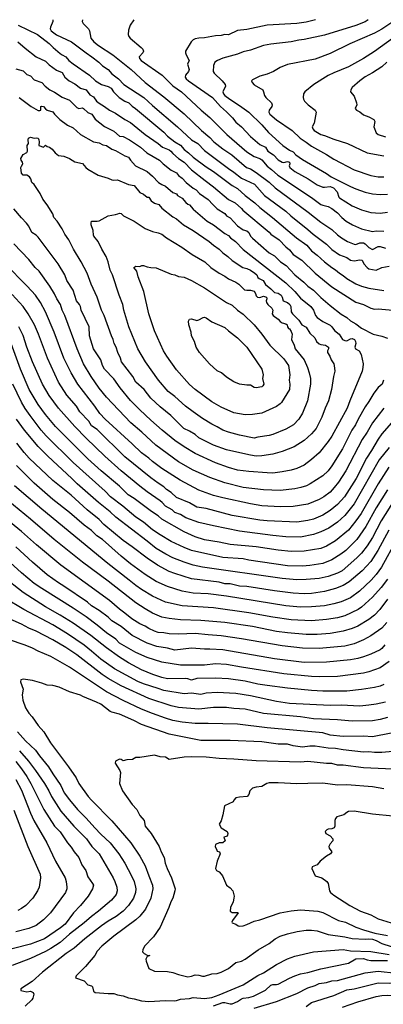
# Model space of a CAD drawing. Header units: metres. Extents: x -46681 to -43747, y -240911 to -237677.
# Tile 790 of 1056: x -45587 to -45488, y -237943 to -237677. Entities that reach past the tile are written whole.
import ezdxf

# ---------------------------------------------------------------- set-up
doc = ezdxf.new("R2010")
doc.units = ezdxf.units.M
doc.layers.add('CONTOUR_INDEX', color=1, linetype='Continuous')
doc.layers.add('CONTOUR_INTER', color=3, linetype='Continuous')

msp = doc.modelspace()

# ---------------------------------------------------------------- linework, layer by layer
at = {"layer": 'CONTOUR_INDEX'}
for points, elevation in [([(-45569.6, -237676.52), (-45569.62, -237677.02), (-45569.42, -237677.52), (-45567.96, -237679.02), (-45567.68, -237679.52), (-45567.29, -237681.52), (-45566.47, -237682.52), (-45565.2, -237683.52), (-45561.35, -237686.02), (-45556.42, -237690.02), (-45552.6, -237693.48), (-45547.6, -237697.38), (-45542.1, -237701.95), (-45537.34, -237706.52), (-45535.1, -237708.36), (-45534.01, -237709.52), (-45531.6, -237711.47), (-45529.21, -237713.02), (-45525.2, -237716.52), (-45524.1, -237716.86), (-45522.6, -237717.8), (-45519.1, -237720.47), (-45517.47, -237722.02), (-45508.57, -237728.52), (-45505.1, -237731.28), (-45502.1, -237733.22), (-45500.6, -237734.71), (-45499.53, -237735.52), (-45497.86, -237736.52), (-45496.1, -237737.25), (-45495.6, -237737.31), (-45494.6, -237736.89), (-45493.6, -237736.84), (-45493.1, -237737.12), (-45492.1, -237738.13), (-45491.1, -237738.66), (-45489.6, -237737.86), (-45489.1, -237737.83), (-45487.6, -237738.26)], 85), ([(-45484.1, -237680.42), (-45490.6, -237685.09), (-45493.6, -237687.02), (-45497.6, -237689.27), (-45501.6, -237690.85), (-45503.1, -237691.59), (-45507.03, -237694.02), (-45509.47, -237696.02), (-45509.77, -237696.52), (-45509.84, -237697.52), (-45509.81, -237698.02), (-45509.53, -237698.52), (-45508.55, -237699.52), (-45506.63, -237701.02), (-45506.33, -237701.52), (-45506.9, -237704.52), (-45507.41, -237705.52), (-45507.31, -237706.02), (-45506.9, -237706.52), (-45505.06, -237707.52), (-45504.1, -237707.79), (-45501.6, -237708.81), (-45497.87, -237710.02), (-45492.6, -237712.54), (-45488.1, -237713.31)], 80), ([(-45586.74, -237697.52), (-45583.45, -237700.02), (-45581.6, -237701.03), (-45581.1, -237701.11), (-45580.88, -237701.02), (-45580.86, -237700.02), (-45580.6, -237699.9), (-45580.1, -237699.96), (-45579.6, -237700.6), (-45579.1, -237700.98), (-45577.6, -237701.42), (-45577.16, -237702.02), (-45575.67, -237703.52), (-45573.6, -237705), (-45572.1, -237705.74), (-45570.07, -237707.52), (-45566.55, -237709.52), (-45565.1, -237709.82), (-45564.1, -237710.35), (-45563.1, -237710.52), (-45561.59, -237711.52), (-45560.6, -237711.9), (-45558.1, -237713.35), (-45557.1, -237713.65), (-45556.55, -237714.52), (-45555.24, -237716.02), (-45552.1, -237717.6), (-45550.6, -237718.83), (-45548.99, -237720.52), (-45548.1, -237721.12), (-45547.1, -237721.56), (-45545.1, -237723.23), (-45544.1, -237723.57), (-45543.83, -237724.02), (-45542.6, -237724.78), (-45541.6, -237725.98), (-45541.1, -237726.36), (-45540.6, -237726.55), (-45539.6, -237727.72), (-45535.84, -237731.02), (-45534.1, -237732.02), (-45531.1, -237734.32), (-45530.1, -237734.86), (-45529.55, -237735.52), (-45528.22, -237736.52), (-45526.1, -237738.63), (-45514.6, -237747.68), (-45512.12, -237750.02), (-45510.6, -237751.8), (-45507.81, -237754.02), (-45507.06, -237755.02), (-45506.57, -237756.52), (-45506.1, -237756.99), (-45504.6, -237758.13), (-45502.6, -237759.11), (-45502.12, -237759.52), (-45501.44, -237760.52), (-45500.14, -237761.52), (-45499.22, -237763.02), (-45498.6, -237763.29), (-45498.1, -237763.32), (-45497.1, -237762.82), (-45496.6, -237762.73), (-45496.02, -237763.02), (-45495.7, -237763.52), (-45495.67, -237764.02), (-45495.92, -237765.02), (-45495.7, -237765.52), (-45494.76, -237766.02), (-45494.19, -237767.02), (-45493.69, -237769.52), (-45493.75, -237770.52), (-45493.97, -237771.52), (-45497.3, -237779.52), (-45497.95, -237781.52), (-45502.1, -237789.08), (-45503.1, -237790.59), (-45505.6, -237793.63), (-45507.6, -237795.45), (-45509.6, -237796.96), (-45511.6, -237797.86), (-45513.1, -237798.32), (-45515.6, -237798.76), (-45518.1, -237799.08), (-45519.6, -237799.07), (-45524.6, -237798.7), (-45527.6, -237798.27), (-45530.1, -237797.6), (-45533.6, -237796.37), (-45539.1, -237793.79), (-45542.1, -237791.98), (-45544.6, -237790.25), (-45548.01, -237787.52), (-45551.1, -237784.83), (-45554.1, -237782.03), (-45556.6, -237779.44), (-45559.4, -237776.02), (-45561.1, -237773.61), (-45563.62, -237771.02), (-45564.15, -237770.02), (-45564.57, -237768.52), (-45566.62, -237765.52), (-45567.63, -237762.02), (-45567.79, -237759.52), (-45569.89, -237755.02), (-45570.1, -237754.02), (-45570.34, -237753.52), (-45571.15, -237752.52), (-45572.1, -237749.6), (-45573.83, -237747.02), (-45574.33, -237745.52), (-45576.14, -237742.52), (-45581.6, -237735.34), (-45582.1, -237734.81), (-45583.24, -237734.02), (-45584.1, -237732.36), (-45584.68, -237731.52), (-45586.1, -237730.1), (-45588.1, -237727.69)], 90), ([(-45486.69, -237797.52), (-45489.59, -237802.02), (-45494.21, -237810.02), (-45495.6, -237812), (-45497.58, -237814.52), (-45501.1, -237817.4), (-45503.6, -237818.83), (-45505.1, -237819.46), (-45509.6, -237820.22), (-45513.1, -237820.32), (-45516.6, -237819.97), (-45522.6, -237819.06), (-45529.6, -237818.45), (-45532.6, -237817.77), (-45536.6, -237817.11), (-45539.1, -237816.32), (-45542.1, -237815), (-45548.1, -237811.58), (-45549.1, -237810.7), (-45550.89, -237809.52), (-45555.6, -237805.95), (-45557.18, -237805.02), (-45559.6, -237802.64), (-45564.49, -237798.52), (-45568.1, -237795.21), (-45576.9, -237786.52), (-45579.6, -237783.23), (-45581.6, -237780.54), (-45583.96, -237776.52), (-45586.35, -237771.02), (-45588.89, -237764.02)], 85), ([(-45487.1, -237827.78), (-45488.75, -237830.02), (-45491.1, -237832.66), (-45494.1, -237835.39), (-45494.98, -237836.02), (-45498.6, -237837.7), (-45500.6, -237838.21), (-45503.6, -237838.72), (-45507.6, -237839.03), (-45513.1, -237838.75), (-45518.1, -237838.08), (-45524.6, -237836.84), (-45534.1, -237835.53), (-45542.6, -237835.01), (-45547.1, -237834.04), (-45550.6, -237832.39), (-45553.6, -237830.6), (-45555.15, -237829.52), (-45556.91, -237828.02), (-45562.75, -237823.52), (-45580.6, -237808.85), (-45587.93, -237802.52)], 80), ([(-45488.1, -237856.23), (-45489.1, -237856.7), (-45490.6, -237857.07), (-45494.1, -237857.59), (-45498.1, -237858.02), (-45500.6, -237858.08), (-45504.6, -237858.03), (-45507.6, -237857.84), (-45514.1, -237857.23), (-45519.6, -237856.52), (-45522.1, -237856.13), (-45525.6, -237855.38), (-45530.1, -237854.72), (-45533.6, -237854.52), (-45538.6, -237854.62), (-45540.1, -237855.09), (-45541.1, -237854.7), (-45541.6, -237854.64), (-45546.6, -237854.72), (-45548.1, -237854.38), (-45550.52, -237853.52), (-45553.6, -237852.3), (-45557.1, -237850.41), (-45559.6, -237848.86), (-45563.1, -237846.33), (-45567.28, -237843.02), (-45572.1, -237839.68), (-45575.6, -237837.52), (-45579.6, -237835.29), (-45585.6, -237831.39), (-45591.1, -237827.1)], 75), ([(-45485.6, -237879.19), (-45493.6, -237878.82), (-45499.1, -237878.08), (-45500.6, -237878.03), (-45502.1, -237877.59), (-45503.6, -237877.6), (-45508.6, -237877.04), (-45510.6, -237877.23), (-45522.6, -237876.89), (-45528.6, -237876.45), (-45532.6, -237876.3), (-45536.1, -237875.9), (-45540.1, -237875.81), (-45542.1, -237875.91), (-45546.1, -237876.49), (-45547.1, -237875.93), (-45548.6, -237875.81), (-45550.1, -237875.39), (-45554.1, -237875.96), (-45555.1, -237875.95), (-45556.02, -237876.52), (-45557.6, -237876.66), (-45558.6, -237876.89), (-45559.1, -237876.55), (-45559.6, -237876.47), (-45560.6, -237877.02), (-45560.69, -237877.52), (-45559.47, -237879.52), (-45559.29, -237880.02), (-45559.56, -237883.02), (-45558.71, -237885.02), (-45556.1, -237888.74), (-45554.88, -237890.02), (-45554.1, -237891.71), (-45552.92, -237893.02), (-45552.6, -237894.53), (-45551.03, -237896.52), (-45548.79, -237900.02), (-45548.3, -237901.52), (-45547.49, -237903.02), (-45547.2, -237904.52), (-45546.7, -237906.02), (-45545.45, -237908.52), (-45544.54, -237911.52), (-45544.58, -237912.02), (-45545.15, -237914.02), (-45545.7, -237915.02), (-45546.19, -237916.52), (-45548.6, -237921.86), (-45550.35, -237924.52), (-45552.79, -237927.02), (-45553.22, -237928.02), (-45553.3, -237928.52), (-45552.86, -237929.02), (-45552.1, -237929.39), (-45551.34, -237929.52), (-45552.1, -237929.75), (-45552.47, -237930.52), (-45552.39, -237931.02), (-45551.6, -237933.04), (-45550.1, -237933.72), (-45546.6, -237933.88), (-45545.1, -237934.11), (-45543.6, -237934.66), (-45541.1, -237935.26), (-45540.1, -237935.15), (-45539.1, -237934.72), (-45538.1, -237934.84), (-45537.1, -237935.12), (-45536.6, -237935.07), (-45534.6, -237934.48), (-45533.1, -237934.35), (-45532.05, -237934.02), (-45530.1, -237933.05), (-45528.1, -237931.39), (-45526.6, -237931.02), (-45525.58, -237930.52), (-45522.01, -237928.02), (-45519.1, -237926.28), (-45517.48, -237925.02), (-45516.1, -237924.32), (-45514.1, -237923.63), (-45511.52, -237923.02), (-45509.1, -237922.64), (-45507.6, -237922.64), (-45506.1, -237922.81), (-45503.1, -237923.8), (-45498.6, -237924.49), (-45496.6, -237924.94), (-45493.1, -237925.14), (-45492.1, -237925.02), (-45491.1, -237925.11), (-45490.1, -237925.46), (-45488.6, -237926.28), (-45486.1, -237927.08)], 70), ([(-45587.6, -237881.91), (-45586.1, -237884.86), (-45583.65, -237891.02), (-45582.72, -237893.02), (-45579.24, -237899.02), (-45576.84, -237904.02), (-45574.26, -237908.52), (-45574, -237909.52), (-45573.81, -237911.02), (-45573.8, -237911.52), (-45574.2, -237912.52), (-45578.18, -237918.02), (-45580.1, -237919.89), (-45582.1, -237921.38), (-45584.1, -237922.24), (-45587.6, -237923.11)], 75), ([(-45499.2, -237943.52), (-45495.1, -237942.05), (-45490.1, -237940.6), (-45488.6, -237940.33), (-45487.1, -237940.28), (-45484.1, -237940.55), (-45478.05, -237943.02)], 75)]:
    msp.add_lwpolyline(points, dxfattribs=dict(at, elevation=elevation))
at = {"layer": 'CONTOUR_INTER'}
for points, elevation in [([(-45577.59, -237676.52), (-45577.61, -237677.02), (-45578.26, -237678.52), (-45578.35, -237679.02), (-45578.02, -237679.52), (-45576.6, -237680.58), (-45572.54, -237682.52), (-45568.6, -237685.51), (-45567, -237686.52), (-45565.19, -237688.02), (-45564.19, -237689.02), (-45562.64, -237690.02), (-45561.6, -237691.2), (-45559.84, -237692.52), (-45558.43, -237694.02), (-45552.95, -237697.52), (-45550.6, -237699.73), (-45543.83, -237705.52), (-45540.1, -237709.02), (-45538.41, -237710.02), (-45536.6, -237711.85), (-45530.1, -237716.75), (-45528.6, -237717.7), (-45526.6, -237719.37), (-45523.06, -237721.02), (-45520.35, -237724.02), (-45514.6, -237728.29), (-45513.24, -237729.52), (-45508.6, -237733.22), (-45507.2, -237734.52), (-45503.6, -237737.23), (-45502.1, -237738.68), (-45500.1, -237740.06), (-45498.1, -237740.85), (-45497.1, -237741.52), (-45496.1, -237741.74), (-45494.6, -237741.42), (-45493.95, -237741.52), (-45493.5, -237742.52), (-45492.6, -237743.53), (-45492.1, -237743.85), (-45490.1, -237744.21), (-45488.6, -237743.55), (-45486.6, -237743.13)], 86), ([(-45555.69, -237676.52), (-45556.69, -237678.02), (-45557.1, -237679.31), (-45557.18, -237680.52), (-45557.02, -237681.02), (-45556.67, -237681.52), (-45553.69, -237684.02), (-45553.26, -237684.52), (-45553.06, -237685.02), (-45553.26, -237685.52), (-45554.26, -237686.52), (-45554.12, -237687.02), (-45553.67, -237687.52), (-45548.03, -237691.52), (-45545.1, -237694.4), (-45542.83, -237696.02), (-45537.5, -237701.02), (-45535.1, -237702.99), (-45530.55, -237707.52), (-45525.1, -237712.24), (-45523.1, -237713.53), (-45521.64, -237714.02), (-45521.1, -237714.37), (-45519.6, -237716.15), (-45518.41, -237717.02), (-45516.75, -237718.52), (-45507.6, -237724.63), (-45505.1, -237726.44), (-45504.6, -237726.69), (-45503.1, -237727.03), (-45502.1, -237727.53), (-45500.6, -237728.7), (-45499.46, -237730.02), (-45498.24, -237731.02), (-45496.55, -237732.02), (-45494.1, -237733.05), (-45491.1, -237733.75), (-45490.1, -237733.64), (-45488.1, -237733.66)], 84), ([(-45506.54, -237676.52), (-45509.1, -237677.15), (-45511.6, -237677.57), (-45519.6, -237677.98), (-45525.1, -237679.15), (-45527.6, -237679.44), (-45530.1, -237680.64), (-45531.1, -237680.48), (-45532.1, -237680.79), (-45533.6, -237680.89), (-45536.6, -237681.43), (-45538.1, -237681.47), (-45539.1, -237681.73), (-45539.6, -237682), (-45540.17, -237682.52), (-45541.67, -237685.02), (-45541.69, -237685.52), (-45541.53, -237686.02), (-45540.69, -237687.52), (-45541.16, -237688.52), (-45540.75, -237690.02), (-45540.9, -237690.52), (-45541.71, -237691.52), (-45541.8, -237692.02), (-45541.5, -237692.52), (-45540.91, -237693.02), (-45534.42, -237697.52), (-45532.25, -237700.02), (-45530.6, -237701.45), (-45529.04, -237703.02), (-45528.1, -237704.18), (-45526.6, -237705.52), (-45524.1, -237708.13), (-45521.6, -237710.22), (-45520.1, -237710.94), (-45519.45, -237712.02), (-45517.92, -237713.02), (-45516.6, -237714.39), (-45515.6, -237715.05), (-45515.1, -237715.12), (-45514.1, -237714.85), (-45513.6, -237715), (-45513.48, -237715.52), (-45513.67, -237716.02), (-45513.46, -237716.52), (-45512.1, -237717.52), (-45508.57, -237719.52), (-45506.1, -237721.14), (-45504.6, -237721.77), (-45504.1, -237721.83), (-45502.6, -237721.65), (-45501.68, -237722.02), (-45500.73, -237723.02), (-45500.25, -237724.52), (-45500.1, -237724.7), (-45496.6, -237726.83), (-45494.1, -237727.91), (-45491.6, -237728.67), (-45489.1, -237728.81), (-45487.1, -237728.54)], 83), ([(-45492.27, -237676.52), (-45493.1, -237677.08), (-45495.6, -237678.09), (-45504.1, -237680.68), (-45509.6, -237681.9), (-45511.1, -237682.09), (-45513.1, -237682.53), (-45518.6, -237683.12), (-45520.6, -237683.54), (-45524.1, -237684.77), (-45526.1, -237685.21), (-45527.6, -237685.88), (-45531.6, -237686.92), (-45533.08, -237687.52), (-45533.73, -237688.02), (-45534.1, -237688.93), (-45534.22, -237690.52), (-45534, -237691.02), (-45531.76, -237693.02), (-45531.01, -237694.02), (-45530.9, -237694.52), (-45531.59, -237696.02), (-45531.47, -237696.52), (-45531.05, -237697.02), (-45529.75, -237698.02), (-45527.1, -237699.71), (-45524.55, -237701.52), (-45521.1, -237704.97), (-45519.28, -237707.02), (-45515.37, -237710.52), (-45513.6, -237711.76), (-45512.6, -237712.23), (-45511.86, -237713.02), (-45510.1, -237714.29), (-45503.6, -237718.11), (-45502.32, -237719.02), (-45497.1, -237721.66), (-45495.6, -237722.28), (-45493.1, -237723.19), (-45491.1, -237723.62), (-45489.1, -237723.82), (-45487.1, -237723.68)], 82), ([(-45485.6, -237677.11), (-45488.6, -237679.04), (-45490.6, -237680.16), (-45497.24, -237683.02), (-45502.6, -237685.68), (-45506.6, -237687.21), (-45514.1, -237688.63), (-45516.1, -237689.41), (-45517.91, -237690.52), (-45519.6, -237691.22), (-45521.6, -237691.8), (-45523.6, -237692.76), (-45523.82, -237693.02), (-45523.72, -237693.52), (-45523.1, -237694.1), (-45520.83, -237695.52), (-45520.57, -237696.02), (-45520.37, -237697.02), (-45520, -237697.52), (-45518.42, -237699.02), (-45518.23, -237699.52), (-45518.34, -237700.02), (-45519.07, -237701.02), (-45519.2, -237701.52), (-45518.92, -237702.02), (-45517.1, -237703.55), (-45512.83, -237706.52), (-45510.65, -237708.52), (-45509.1, -237709.66), (-45507.6, -237710.7), (-45503.6, -237712.93), (-45501.6, -237714.25), (-45496.1, -237717.13), (-45491.6, -237718.68), (-45489.6, -237719.04), (-45488.1, -237718.97)], 81), ([(-45586.99, -237678.02), (-45581.71, -237680.52), (-45578.6, -237682.93), (-45577.52, -237684.02), (-45575.6, -237685.66), (-45575.1, -237686.04), (-45574.05, -237686.52), (-45573.24, -237687.52), (-45572.1, -237688.49), (-45567.69, -237691.52), (-45566.09, -237693.02), (-45564.41, -237694.02), (-45562.6, -237694.6), (-45561.81, -237695.02), (-45561.18, -237696.02), (-45559.63, -237697.52), (-45558.1, -237698.52), (-45557.03, -237699.02), (-45556.1, -237699.94), (-45555.25, -237700.52), (-45547.6, -237706.97), (-45546.54, -237708.02), (-45544.6, -237709.58), (-45543.1, -237710.45), (-45542.1, -237711.61), (-45540.86, -237712.52), (-45539.6, -237713.66), (-45536.1, -237716.26), (-45534.14, -237717.52), (-45529.1, -237721.39), (-45527.6, -237722.2), (-45525.6, -237724.02), (-45522.98, -237726.02), (-45521.6, -237727.31), (-45518.17, -237730.02), (-45511.66, -237735.52), (-45508.93, -237737.52), (-45507.6, -237739.02), (-45506.1, -237740.2), (-45504.12, -237742.02), (-45502.1, -237743.56), (-45501.1, -237744.16), (-45500.1, -237745.05), (-45499.1, -237745.64), (-45498.1, -237746.52), (-45495.6, -237747.94), (-45494.1, -237748.53), (-45492.1, -237749.1), (-45488.1, -237749.76)], 87), ([(-45587.06, -237682.52), (-45585.1, -237684.23), (-45582.09, -237686.52), (-45579.6, -237687.76), (-45578.6, -237688.72), (-45576.6, -237690.21), (-45575.1, -237690.82), (-45574.31, -237692.02), (-45573.21, -237693.02), (-45571.6, -237693.83), (-45570.1, -237695.07), (-45568.6, -237695.51), (-45567.6, -237696.79), (-45566.6, -237697.34), (-45565.75, -237698.52), (-45565.1, -237699.1), (-45563.6, -237699.95), (-45562.24, -237701.02), (-45560.6, -237701.81), (-45558.1, -237703.53), (-45556.6, -237704.35), (-45552.6, -237707.52), (-45549.1, -237709.97), (-45547.9, -237711.02), (-45546.1, -237711.74), (-45545.69, -237712.02), (-45545.1, -237712.72), (-45543.6, -237714.08), (-45542.08, -237715.02), (-45540.1, -237717.13), (-45536.42, -237720.02), (-45534.1, -237721.68), (-45530.1, -237725.12), (-45528.24, -237726.02), (-45526.6, -237727.53), (-45526.22, -237728.02), (-45519.1, -237733.98), (-45518.6, -237734.52), (-45516.33, -237736.02), (-45514.6, -237737.91), (-45513.6, -237738.75), (-45512.63, -237740.02), (-45510.27, -237741.52), (-45506.6, -237745.05), (-45502.1, -237748.76), (-45495.6, -237752.86), (-45493.6, -237753.55), (-45491.6, -237754.52), (-45490.6, -237754.77), (-45489.6, -237754.73), (-45485.6, -237755.04)], 88), ([(-45587.6, -237689.83), (-45585.6, -237690.37), (-45584.6, -237691.31), (-45583.6, -237691.67), (-45582.6, -237692.79), (-45580.59, -237693.52), (-45579.65, -237694.52), (-45578.44, -237695.52), (-45577.1, -237696.12), (-45575.1, -237697.44), (-45573.1, -237698.24), (-45571.1, -237700.27), (-45570.6, -237700.55), (-45569.6, -237700.34), (-45569.31, -237700.52), (-45568.1, -237701.63), (-45567, -237702.02), (-45566.1, -237703.42), (-45563.6, -237705.41), (-45561.1, -237706.63), (-45559.6, -237707.98), (-45558.6, -237708.12), (-45556.89, -237709.02), (-45553.91, -237711.02), (-45552.14, -237712.52), (-45548.7, -237714.52), (-45547.78, -237715.52), (-45545.6, -237717.19), (-45544.1, -237717.96), (-45543.6, -237718.63), (-45542.6, -237719.33), (-45541.54, -237720.52), (-45539.6, -237722.05), (-45538.8, -237722.52), (-45537.96, -237723.52), (-45535.6, -237725.1), (-45534.36, -237726.52), (-45533.1, -237727.67), (-45531.1, -237728.91), (-45530.6, -237729.52), (-45529.6, -237730.13), (-45527.6, -237732.29), (-45526.1, -237733.37), (-45525.1, -237733.57), (-45524.6, -237734.04), (-45524.1, -237735.02), (-45523.6, -237735.62), (-45519.06, -237739.52), (-45517.6, -237740.39), (-45516.04, -237742.02), (-45514.51, -237743.02), (-45512.15, -237745.52), (-45509.68, -237747.52), (-45508.6, -237748.58), (-45507.1, -237749.64), (-45505.1, -237751.6), (-45502.6, -237753.81), (-45499.6, -237756.14), (-45498.1, -237756.99), (-45497.1, -237757.94), (-45495.6, -237758.75), (-45494.1, -237759.94), (-45490.95, -237761.52), (-45488.6, -237762.11), (-45487.1, -237762.63)], 89), ([(-45487.23, -237688.02), (-45488.6, -237689.3), (-45491.1, -237690.89), (-45493.1, -237691.99), (-45494.59, -237693.02), (-45496.6, -237694.88), (-45497.02, -237695.52), (-45497.06, -237696.02), (-45496.1, -237697.16), (-45495.42, -237699.02), (-45495.41, -237699.52), (-45495.79, -237700.52), (-45495.44, -237701.02), (-45494.6, -237701.44), (-45493.6, -237702.23), (-45492.1, -237702.77), (-45490.78, -237703.52), (-45490.48, -237704.02), (-45490.79, -237705.52), (-45490.1, -237707.07), (-45489.6, -237707.52), (-45487.6, -237708.22)], 79), ([(-45584.13, -237708.52), (-45583.6, -237708.31), (-45582.6, -237708.56), (-45582.1, -237708.43), (-45581.6, -237708.51), (-45581.36, -237709.02), (-45581.3, -237709.52), (-45581.4, -237710.52), (-45580.1, -237710.98), (-45579.6, -237710.47), (-45579.1, -237710.83), (-45578.48, -237711.02), (-45577.78, -237711.52), (-45577, -237712.52), (-45576.1, -237713.23), (-45574.6, -237713.42), (-45573.1, -237714.04), (-45571.6, -237714.95), (-45569.6, -237715.41), (-45568.68, -237716.52), (-45568.1, -237716.96), (-45565.34, -237718.52), (-45562.6, -237719.33), (-45561.6, -237719.84), (-45561.1, -237719.93), (-45560.1, -237719.8), (-45557.1, -237721.11), (-45555.6, -237721.38), (-45554.1, -237723.23), (-45553.1, -237723.67), (-45552.1, -237724.47), (-45551.6, -237724.54), (-45550.99, -237725.52), (-45550.1, -237726.08), (-45548.9, -237726.52), (-45548.11, -237727.52), (-45545.1, -237729.79), (-45544.1, -237730.36), (-45542.27, -237732.02), (-45539.67, -237733.52), (-45535.28, -237736.52), (-45534.13, -237737.52), (-45532.58, -237738.52), (-45531.6, -237739.56), (-45530.29, -237740.52), (-45529.1, -237741.62), (-45526.2, -237743.52), (-45525.1, -237743.82), (-45524.1, -237744.28), (-45522.92, -237745.02), (-45522.45, -237745.52), (-45522.1, -237746.21), (-45521.75, -237746.52), (-45520.72, -237747.02), (-45520.1, -237748.13), (-45518.6, -237749.25), (-45517.89, -237750.02), (-45517.6, -237750.24), (-45516.6, -237750.48), (-45515.8, -237751.02), (-45515.54, -237751.52), (-45515.28, -237752.52), (-45514.1, -237753), (-45513.45, -237753.52), (-45513.21, -237754.02), (-45513.13, -237755.52), (-45512.77, -237756.02), (-45511.1, -237757.77), (-45510.24, -237759.02), (-45509.1, -237759.63), (-45508.1, -237761.28), (-45506.73, -237762.52), (-45506.26, -237763.52), (-45505.6, -237764.12), (-45505.1, -237764.34), (-45503.8, -237764.52), (-45503.01, -237765.02), (-45503.07, -237765.52), (-45503.34, -237766.02), (-45503.28, -237766.52), (-45502.66, -237767.52), (-45502.33, -237768.52), (-45501.61, -237769.52), (-45501.47, -237770.02), (-45501.34, -237771.52), (-45501.71, -237773.02), (-45502.18, -237776.52), (-45503, -237779.52), (-45503.95, -237781.52), (-45504.81, -237784.02), (-45506.4, -237787.02), (-45507.6, -237788.46), (-45509.6, -237790.27), (-45512.34, -237792.02), (-45515.6, -237793.29), (-45518.1, -237793.94), (-45521.1, -237794.41), (-45522.6, -237794.49), (-45524.1, -237794.28), (-45528.6, -237793.3), (-45530.6, -237792.81), (-45534.1, -237791.53), (-45538.1, -237789.53), (-45539.1, -237788.69), (-45540.6, -237787.77), (-45542.2, -237787.02), (-45545.71, -237783.52), (-45548.6, -237781.17), (-45551.1, -237778.81), (-45552.91, -237776.52), (-45555.1, -237774.56), (-45555.92, -237773.02), (-45558.99, -237769.02), (-45559.25, -237768.02), (-45559.98, -237766.52), (-45560.47, -237765.02), (-45561, -237764.02), (-45561.25, -237763.02), (-45561.73, -237762.02), (-45563.68, -237756.52), (-45564.44, -237755.02), (-45565.59, -237751.52), (-45567.18, -237748.02), (-45568.32, -237745.02), (-45569.94, -237742.02), (-45572.04, -237738.52), (-45573.29, -237736.02), (-45574.33, -237734.52), (-45575.05, -237733.02), (-45576.41, -237731.02), (-45577.34, -237730.02), (-45577.61, -237729.02), (-45579.1, -237726.58), (-45580.26, -237725.02), (-45581, -237723.52), (-45582.6, -237721.11), (-45583.29, -237720.52), (-45583.56, -237719.52), (-45583.89, -237719.02), (-45584.6, -237718.57), (-45585.6, -237718.52), (-45586.07, -237718.02), (-45586.23, -237716.52), (-45586.1, -237716.11), (-45585.67, -237715.52), (-45585.79, -237715.02), (-45586.13, -237714.52), (-45586.27, -237714.02), (-45585.6, -237712.97), (-45584.6, -237712.42), (-45584.46, -237712.02), (-45584.56, -237710.52), (-45584.21, -237710.02), (-45584.29, -237709.02), (-45584.13, -237708.52)], 91), ([(-45560.03, -237729.02), (-45559.6, -237728.8), (-45559.1, -237728.88), (-45558.45, -237729.52), (-45555.6, -237731.01), (-45552.6, -237732.95), (-45550.6, -237733.8), (-45549.1, -237734.11), (-45548.1, -237734.49), (-45546.83, -237735.52), (-45542.71, -237738.02), (-45539.94, -237740.02), (-45536.46, -237742.02), (-45534.85, -237743.52), (-45532.6, -237745.05), (-45531.1, -237745.84), (-45530.1, -237746.55), (-45528.1, -237747.47), (-45527.28, -237748.02), (-45525.78, -237749.52), (-45525.1, -237749.66), (-45524.1, -237749.61), (-45523.1, -237749.92), (-45522.74, -237750.52), (-45522.6, -237751.16), (-45522.24, -237751.52), (-45521.6, -237751.59), (-45520.6, -237751.31), (-45519.83, -237751.52), (-45519.72, -237752.02), (-45519.85, -237752.52), (-45519.78, -237753.02), (-45519.43, -237753.52), (-45518.35, -237754.52), (-45518.11, -237755.02), (-45518.27, -237756.02), (-45518, -237756.52), (-45516.6, -237757.47), (-45516.1, -237758.11), (-45515.6, -237758.47), (-45514.6, -237758.71), (-45514.25, -237759.02), (-45514.13, -237759.52), (-45513.83, -237760.02), (-45513.6, -237760.11), (-45513.1, -237760.78), (-45512.85, -237761.52), (-45513.04, -237763.02), (-45512.32, -237764.52), (-45512.05, -237765.52), (-45509.63, -237768.52), (-45508.68, -237770.52), (-45508.23, -237772.02), (-45507.93, -237773.52), (-45507.87, -237775.02), (-45508.67, -237779.52), (-45510.1, -237782.94), (-45511.1, -237784.55), (-45512.49, -237786.02), (-45514.6, -237787.2), (-45518.1, -237788.66), (-45519.1, -237788.96), (-45522.1, -237789.42), (-45523.1, -237789.69), (-45527.1, -237788.89), (-45530.1, -237788.03), (-45531.6, -237787.47), (-45533.1, -237786.56), (-45534.6, -237785.86), (-45537.1, -237784.33), (-45539.6, -237782.58), (-45541.68, -237781.02), (-45544.6, -237778.4), (-45546.36, -237777.02), (-45549.03, -237774.02), (-45552.54, -237769.02), (-45554.57, -237765.52), (-45557.01, -237759.52), (-45558.39, -237755.02), (-45558.67, -237753.52), (-45559.69, -237751.02), (-45561.43, -237745.52), (-45562.1, -237744.28), (-45562.64, -237742.02), (-45563.2, -237740.52), (-45564.38, -237738.52), (-45565.33, -237736.52), (-45566.52, -237735.02), (-45566.6, -237734.77), (-45566.65, -237733.52), (-45567.19, -237732.02), (-45567.24, -237731.52), (-45567.1, -237731.03), (-45565.6, -237731.01), (-45565.1, -237730.87), (-45562.6, -237729.55), (-45560.6, -237729.23), (-45560.03, -237729.02)], 92), ([(-45488.19, -237774.02), (-45488.48, -237775.02), (-45489.6, -237776), (-45490.78, -237777.52), (-45492.1, -237779.75), (-45493.1, -237781.16), (-45495.05, -237784.52), (-45495.7, -237786.02), (-45496.73, -237787.52), (-45499.28, -237792.52), (-45502.1, -237797.14), (-45503.16, -237798.52), (-45504.6, -237799.83), (-45507.95, -237802.02), (-45509.01, -237802.52), (-45510.47, -237803.02), (-45512.1, -237803.4), (-45516.1, -237803.82), (-45520.6, -237803.59), (-45526.1, -237803.03), (-45531.1, -237801.74), (-45535.1, -237800.27), (-45539.6, -237798.27), (-45543.57, -237796.02), (-45549.76, -237791.52), (-45553.53, -237788.02), (-45556.48, -237785.52), (-45563.1, -237778.6), (-45565.1, -237776.12), (-45567.23, -237773.02), (-45569.28, -237769.52), (-45571, -237765.52), (-45574.34, -237756.52), (-45575.1, -237755.02), (-45575.53, -237753.52), (-45576.53, -237752.02), (-45577.1, -237750.67), (-45578.44, -237748.52), (-45581.31, -237744.52), (-45582.34, -237743.52), (-45584.1, -237741.37), (-45588.1, -237737.15)], 89), ([(-45488.1, -237781.58), (-45491.11, -237785.52), (-45492.54, -237788.02), (-45493.89, -237790.02), (-45498.35, -237798.52), (-45500.31, -237801.52), (-45501.46, -237803.02), (-45502.6, -237804.26), (-45504.33, -237805.52), (-45505.6, -237806.2), (-45508.6, -237807.48), (-45512.6, -237808.11), (-45516.1, -237808.18), (-45521.1, -237807.94), (-45524.1, -237807.45), (-45531.6, -237805.8), (-45534.1, -237805.13), (-45538.1, -237803.69), (-45543.15, -237801.02), (-45548.1, -237797.85), (-45550.6, -237795.95), (-45551.6, -237795.02), (-45553.6, -237793.63), (-45556.1, -237791.21), (-45563.46, -237784.52), (-45564.89, -237783.02), (-45566.19, -237781.02), (-45570.8, -237775.02), (-45572.64, -237772.02), (-45574.63, -237768.02), (-45577.23, -237761.02), (-45579.56, -237755.52), (-45580.94, -237753.02), (-45582.26, -237751.02), (-45584.51, -237748.52), (-45590.6, -237742.43)], 88), ([(-45553.48, -237743.02), (-45553.1, -237742.95), (-45552.1, -237743.38), (-45551.1, -237743.56), (-45549.6, -237743.63), (-45545.6, -237745.3), (-45544.6, -237745.49), (-45543.6, -237745.92), (-45542.1, -237746.12), (-45540.1, -237747.03), (-45536.58, -237749.02), (-45530.6, -237752.94), (-45529.1, -237753.69), (-45527.66, -237755.02), (-45526.1, -237756.1), (-45523.1, -237759), (-45521.03, -237761.52), (-45518.88, -237764.52), (-45515.1, -237768.23), (-45513.89, -237770.02), (-45513.46, -237772.52), (-45513.64, -237774.02), (-45513.5, -237775.02), (-45513.58, -237776.52), (-45515.75, -237780.02), (-45516.1, -237780.38), (-45517.1, -237781.07), (-45521.1, -237782.88), (-45523.6, -237783.22), (-45525.6, -237783.32), (-45528.6, -237782.85), (-45532.1, -237781.3), (-45534.6, -237779.82), (-45539.1, -237776.51), (-45540.6, -237775.18), (-45544.1, -237771.21), (-45546.75, -237767.52), (-45547.62, -237766.02), (-45550.1, -237760.68), (-45551.64, -237756.02), (-45552.99, -237750.02), (-45554.51, -237746.02), (-45554.85, -237744.52), (-45555.64, -237743.52), (-45555.1, -237743.2), (-45554.1, -237743.22), (-45553.48, -237743.02)], 93), ([(-45485.99, -237785.52), (-45488.6, -237788.48), (-45489.6, -237789.94), (-45491.42, -237793.02), (-45492.79, -237795.02), (-45495.59, -237800.52), (-45498.74, -237805.52), (-45500.6, -237807.55), (-45502.6, -237809.19), (-45504.6, -237810.44), (-45507.1, -237811.54), (-45508.6, -237811.91), (-45511.6, -237812.38), (-45519.6, -237812.05), (-45521.6, -237811.83), (-45529.1, -237810.53), (-45536.1, -237808.65), (-45538.6, -237808.27), (-45540.6, -237807.16), (-45544.1, -237805.74), (-45545.6, -237804.36), (-45546.83, -237803.52), (-45547.6, -237802.79), (-45549.1, -237801.86), (-45551.1, -237800.35), (-45558.1, -237794.71), (-45565.6, -237787.33), (-45567.1, -237786.32), (-45567.89, -237785.02), (-45570.33, -237782.52), (-45571.21, -237781.02), (-45573.83, -237778.02), (-45576.1, -237774.49), (-45579, -237768.02), (-45581.44, -237761.52), (-45582.53, -237759.02), (-45584.24, -237756.02), (-45585.61, -237754.02), (-45588.6, -237750.81)], 87), ([(-45536.9, -237757.02), (-45536.6, -237756.97), (-45536.1, -237757.12), (-45534.6, -237758.2), (-45531.1, -237759.73), (-45530.1, -237760.68), (-45527.6, -237762.51), (-45525.09, -237765.02), (-45521.1, -237771.01), (-45520.74, -237772.52), (-45520.91, -237773.52), (-45520.55, -237775.02), (-45520.77, -237775.52), (-45521.1, -237775.77), (-45522.6, -237776.06), (-45523.1, -237775.93), (-45524.1, -237775.37), (-45525.1, -237775.35), (-45527.1, -237775.04), (-45528.6, -237774.42), (-45530.6, -237773.19), (-45531.96, -237772.02), (-45533.1, -237771.44), (-45535.2, -237769.52), (-45537.94, -237766.52), (-45538.83, -237765.02), (-45539.29, -237763.52), (-45540.13, -237762.02), (-45540.21, -237761.02), (-45540.77, -237759.02), (-45540.91, -237758.02), (-45540.6, -237757.5), (-45540.1, -237757.41), (-45538.6, -237757.81), (-45538.1, -237757.71), (-45536.9, -237757.02)], 94), ([(-45486.6, -237792.2), (-45489.29, -237795.52), (-45496.1, -237807.39), (-45498.6, -237810.59), (-45500.6, -237812.35), (-45502.93, -237814.02), (-45505.1, -237815), (-45507.1, -237815.74), (-45510.6, -237816.41), (-45514.6, -237816.36), (-45518.1, -237816), (-45527.1, -237814.78), (-45534.1, -237813.4), (-45538.1, -237812.43), (-45541.6, -237811.2), (-45543.1, -237810.25), (-45544.6, -237809.76), (-45545.35, -237809.02), (-45547.1, -237808.04), (-45548.02, -237807.02), (-45548.6, -237806.57), (-45552.1, -237804.18), (-45554.1, -237802.64), (-45559.1, -237798.47), (-45563.5, -237794.52), (-45568.6, -237789.65), (-45571.62, -237786.52), (-45576.1, -237781.55), (-45578.6, -237778.13), (-45580.4, -237775.02), (-45583.13, -237769.02), (-45584.6, -237765.05), (-45585.6, -237761.89), (-45586.81, -237759.52)], 86), ([(-45487.1, -237803.59), (-45490.1, -237808.52), (-45492.89, -237813.52), (-45495.39, -237817.02), (-45498.37, -237820.02), (-45499.69, -237821.02), (-45502.1, -237822.56), (-45504.6, -237823.51), (-45508.1, -237824.11), (-45510.1, -237824.27), (-45514.1, -237824.15), (-45524.6, -237822.62), (-45526.1, -237822.31), (-45531.6, -237821.88), (-45540.1, -237820.01), (-45542.1, -237819.21), (-45545.6, -237817.56), (-45548.6, -237815.75), (-45550.6, -237814.4), (-45553.1, -237812.41), (-45555.11, -237811.02), (-45558.66, -237808.02), (-45561.98, -237805.52), (-45563.4, -237804.02), (-45572.1, -237796.26), (-45579.4, -237789.02), (-45580.71, -237787.52), (-45583.76, -237783.52), (-45585.1, -237781.61), (-45586.1, -237779.91), (-45588.44, -237775.02)], 84), ([(-45485.1, -237806.11), (-45488.8, -237812.02), (-45491.16, -237816.52), (-45492.6, -237818.76), (-45494.1, -237820.74), (-45495.34, -237822.02), (-45499.36, -237825.52), (-45500.6, -237826.18), (-45503.1, -237827.06), (-45505.6, -237827.56), (-45509.1, -237827.91), (-45511.6, -237827.97), (-45515.6, -237827.58), (-45537.1, -237824.51), (-45539.6, -237823.96), (-45542.1, -237823.18), (-45545.1, -237821.98), (-45547.05, -237821.02), (-45549.68, -237819.52), (-45552.1, -237817.52), (-45560.54, -237811.02), (-45562.1, -237809.55), (-45565.24, -237807.02), (-45571.01, -237802.02), (-45572.48, -237800.52), (-45578.97, -237794.52), (-45581.6, -237791.88), (-45585.28, -237787.52), (-45587.39, -237784.52)], 83), ([(-45486.75, -237814.52), (-45489.68, -237820.02), (-45491.62, -237823.02), (-45493.91, -237825.52), (-45497.42, -237828.52), (-45499.1, -237829.47), (-45501.1, -237830.29), (-45504.1, -237831.09), (-45507.6, -237831.64), (-45509.6, -237831.76), (-45512.6, -237831.59), (-45517.6, -237830.97), (-45525.1, -237829.76), (-45527.1, -237829.64), (-45529.6, -237829.08), (-45531.1, -237829.04), (-45532.6, -237828.61), (-45540.1, -237827.65), (-45544.6, -237826.29), (-45546.1, -237825.7), (-45549.27, -237824.02), (-45552.1, -237822.14), (-45556.1, -237819.03), (-45558.6, -237817.29), (-45563.78, -237813.02), (-45565.1, -237811.69), (-45568.33, -237809.02), (-45572.6, -237805.1), (-45577.6, -237801.14), (-45583.95, -237795.02), (-45585.32, -237793.52), (-45587.31, -237791.02)], 82), ([(-45484.6, -237817.15), (-45488.7, -237824.52), (-45490.16, -237826.52), (-45491.47, -237828.02), (-45494.65, -237831.02), (-45497.1, -237832.79), (-45499.6, -237833.89), (-45501.6, -237834.47), (-45504.1, -237834.95), (-45507.6, -237835.29), (-45510.6, -237835.31), (-45514.6, -237834.97), (-45530.6, -237832.35), (-45535.6, -237831.71), (-45539.6, -237831.52), (-45542.6, -237831.04), (-45546.6, -237829.78), (-45549.6, -237828.42), (-45552.6, -237826.52), (-45556.6, -237823.63), (-45559.1, -237821.6), (-45564.18, -237817.02), (-45565.65, -237816.02), (-45567.1, -237814.59), (-45569.1, -237813.17), (-45573.1, -237809.72), (-45577.6, -237806.28), (-45582.6, -237801.84), (-45587.46, -237797.02)], 81), ([(-45487.1, -237833.2), (-45489.14, -237836.02), (-45490.6, -237837.52), (-45492.1, -237838.67), (-45495.14, -237840.52), (-45496.6, -237841.15), (-45499.1, -237841.84), (-45502.6, -237842.47), (-45506.1, -237842.72), (-45509.1, -237842.73), (-45514.1, -237842.31), (-45517.1, -237841.89), (-45523.6, -237840.58), (-45531.1, -237839.48), (-45537.6, -237838.94), (-45543.1, -237838.78), (-45546.1, -237838.39), (-45548.1, -237838.03), (-45550.6, -237837), (-45552.6, -237835.83), (-45555.1, -237834.15), (-45562.6, -237828.32), (-45569.6, -237823.21), (-45577.26, -237817.02), (-45583.67, -237811.52), (-45589.77, -237806.52)], 79), ([(-45487.23, -237839.52), (-45488.58, -237841.02), (-45491.6, -237843.13), (-45493.6, -237844.2), (-45496.1, -237845.3), (-45498.6, -237845.88), (-45505.6, -237846.48), (-45510.1, -237846.43), (-45515.6, -237845.84), (-45526.6, -237843.87), (-45532.1, -237843.08), (-45535.6, -237842.87), (-45539.1, -237842.5), (-45543.6, -237842.66), (-45546.1, -237842.54), (-45547.6, -237842.26), (-45549.1, -237842.16), (-45550.1, -237841.87), (-45551.6, -237841.14), (-45552.6, -237840.5), (-45554.1, -237839.83), (-45556.23, -237838.52), (-45558.1, -237836.95), (-45559.6, -237835.91), (-45562.25, -237833.52), (-45575.46, -237824.02), (-45582, -237818.52), (-45586.1, -237814.86), (-45592.08, -237810.02)], 78), ([(-45487.83, -237845.52), (-45488.65, -237846.52), (-45489.1, -237846.84), (-45491.6, -237848.01), (-45493.6, -237848.82), (-45495.1, -237849.26), (-45497.1, -237849.57), (-45503.6, -237850.21), (-45509.6, -237850.27), (-45517.6, -237849.28), (-45531.6, -237846.87), (-45535.1, -237846.67), (-45536.6, -237846.72), (-45540.1, -237846.43), (-45544.6, -237846.95), (-45546.6, -237846.47), (-45549.43, -237846.02), (-45552.1, -237845.05), (-45556.1, -237843.05), (-45559.1, -237840.6), (-45561.66, -237839.02), (-45562.6, -237838.09), (-45565.1, -237836.25), (-45567.1, -237834.99), (-45568.22, -237834.02), (-45574.6, -237829.65), (-45576.1, -237828.74), (-45579.1, -237826.57), (-45583.1, -237823.21), (-45587.57, -237819.02)], 77), ([(-45486.6, -237850.07), (-45489.1, -237851.71), (-45492.1, -237852.86), (-45493.6, -237853.22), (-45500.6, -237854.13), (-45505.6, -237854.18), (-45507.6, -237854.06), (-45515.1, -237853.4), (-45526.6, -237851.59), (-45530.6, -237850.85), (-45533.6, -237850.68), (-45536.6, -237851), (-45543.1, -237851), (-45548.1, -237850.22), (-45552.1, -237848.95), (-45555.1, -237847.63), (-45559.6, -237845.12), (-45560.59, -237844.02), (-45563.1, -237842.27), (-45565.6, -237840.21), (-45568.6, -237837.98), (-45572.1, -237835.62), (-45580.6, -237830.34), (-45582.6, -237828.91), (-45586.1, -237826.08), (-45590.1, -237822.36)], 76), ([(-45487.65, -237861.02), (-45490.1, -237861.58), (-45492.1, -237861.88), (-45494.6, -237862.08), (-45499.6, -237861.88), (-45502.6, -237861.91), (-45513.6, -237861.37), (-45517.1, -237860.84), (-45524.1, -237859.29), (-45528.1, -237858.72), (-45533.1, -237858.41), (-45536.1, -237858.61), (-45537.6, -237858.93), (-45540.1, -237858.63), (-45542.1, -237858.75), (-45547.6, -237857.86), (-45549.1, -237857.3), (-45553.1, -237856.11), (-45554.6, -237855.46), (-45560.91, -237852.02), (-45564.6, -237849.4), (-45567.1, -237847.2), (-45569.1, -237845.65), (-45573.6, -237842.56), (-45577.6, -237840.11), (-45585.46, -237836.02), (-45590.6, -237832.89)], 74), ([(-45487.1, -237865.14), (-45489.1, -237865.71), (-45491.1, -237866.05), (-45496.6, -237866.14), (-45500.6, -237865.82), (-45507.1, -237865.57), (-45510.6, -237865), (-45520.6, -237864.09), (-45525.6, -237862.88), (-45528.6, -237862.76), (-45530.6, -237862.51), (-45534.1, -237862.5), (-45538.1, -237862.96), (-45543.6, -237862.48), (-45545.55, -237862.02), (-45551.6, -237860.07), (-45559.1, -237856.62), (-45562.6, -237854.61), (-45564.24, -237853.52), (-45571.1, -237848.26), (-45574.1, -237846.22), (-45577.6, -237844.2), (-45582.1, -237841.85), (-45584.1, -237841.07), (-45586.1, -237839.97), (-45590.6, -237837.99)], 73), ([(-45486.1, -237869.43), (-45491.1, -237870.42), (-45493.6, -237870.26), (-45499.1, -237870.31), (-45502.6, -237869.94), (-45504.6, -237869.29), (-45519.6, -237867.96), (-45527.6, -237867), (-45535.6, -237866.78), (-45539.1, -237866.84), (-45542.6, -237866.47), (-45545.1, -237865.95), (-45547.1, -237865.37), (-45550.6, -237864.14), (-45553.6, -237862.95), (-45558.6, -237860.59), (-45563.1, -237858.21), (-45573.1, -237851.55), (-45578.1, -237848.7), (-45581.6, -237847.27), (-45583.1, -237846.44), (-45585.1, -237845.64), (-45589.6, -237844.08)], 72), ([(-45485.6, -237874.33), (-45488.6, -237874.68), (-45490.6, -237874.66), (-45492.1, -237874.46), (-45493.6, -237874.55), (-45499.1, -237873.96), (-45501.1, -237873.55), (-45503.1, -237873.51), (-45506.6, -237872.95), (-45508.1, -237872.97), (-45510.1, -237873.19), (-45512.6, -237872.81), (-45514.1, -237872.38), (-45516.6, -237872.36), (-45521.1, -237871.8), (-45529.6, -237871.36), (-45537.6, -237871.37), (-45546.1, -237869.64), (-45553.6, -237867.09), (-45555.66, -237866.02), (-45559.6, -237864.26), (-45561.6, -237863.77), (-45562.1, -237863.53), (-45564.6, -237861.59), (-45565.75, -237861.02), (-45569.51, -237859.52), (-45570.1, -237859.18), (-45573.1, -237858.2), (-45575.88, -237857.02), (-45577.6, -237856.56), (-45579.1, -237856.43), (-45580.6, -237855.85), (-45583.1, -237855.16), (-45585.6, -237854.84), (-45586.28, -237855.02), (-45586.31, -237855.52), (-45585.59, -237857.52), (-45585.84, -237859.02), (-45585.72, -237860.52), (-45584.94, -237862.52), (-45584.1, -237864.01), (-45583.21, -237865.02), (-45581.6, -237867.33), (-45580.01, -237869.02), (-45578.2, -237872.02), (-45573.32, -237878.52), (-45571.26, -237881.52), (-45570.54, -237883.02), (-45568, -237886.52), (-45567.15, -237887.52), (-45561.6, -237893.11), (-45556.48, -237899.02), (-45554.1, -237902.65), (-45552.6, -237905.3), (-45551.64, -237908.02), (-45550.59, -237910.52), (-45550.5, -237911.52), (-45551.08, -237914.02), (-45552.51, -237917.02), (-45554.1, -237918.93), (-45555.1, -237919.91), (-45561.1, -237924.3), (-45564.3, -237927.02), (-45565.6, -237928.38), (-45566.23, -237929.52), (-45568.78, -237932.52), (-45571.3, -237935.02), (-45571.43, -237935.52), (-45569.1, -237936.4), (-45568.1, -237937.47), (-45567.1, -237937.75), (-45566.83, -237938.02), (-45566.6, -237939.19), (-45566.1, -237939.51), (-45562.6, -237939.81), (-45561.1, -237939.8), (-45560.1, -237940.18), (-45558.6, -237940.46), (-45557.1, -237940.99), (-45555.6, -237941.21), (-45553.6, -237941.78), (-45551.6, -237941.92), (-45547.1, -237941.7), (-45544.6, -237941.75), (-45544.1, -237941.71), (-45543.1, -237941.3), (-45540.6, -237941.17), (-45539.6, -237940.9), (-45536.6, -237941.15), (-45534.6, -237940.84), (-45532.6, -237940.18), (-45526.1, -237937.42), (-45522.1, -237934.9), (-45520.6, -237934.19), (-45517.1, -237932), (-45514.1, -237930.42), (-45512.1, -237929.7), (-45507.1, -237928.57), (-45499.1, -237927.93), (-45497.1, -237928.23), (-45491.6, -237928.42), (-45486.6, -237929.24)], 71), ([(-45587.18, -237869.02), (-45584.97, -237871.52), (-45582.29, -237874.02), (-45581.23, -237875.52), (-45578.77, -237878.52), (-45577.6, -237880.45), (-45575.41, -237883.52), (-45574.53, -237885.52), (-45573.1, -237887.47), (-45570.89, -237890.02), (-45568.6, -237892.35), (-45566.24, -237895.02), (-45564.6, -237896.74), (-45562.11, -237899.02), (-45559.74, -237902.02), (-45558.08, -237904.52), (-45556.31, -237908.02), (-45555.63, -237909.52), (-45555.24, -237911.02), (-45555.15, -237911.52), (-45555.21, -237912.52), (-45555.75, -237914.02), (-45557.09, -237916.02), (-45558.6, -237917.5), (-45560.42, -237919.02), (-45562.6, -237920.24), (-45564.44, -237921.52), (-45568.95, -237925.02), (-45571.79, -237927.52), (-45574, -237929.02), (-45580.42, -237934.02), (-45583.16, -237936.52), (-45586.28, -237938.52), (-45586.21, -237939.02), (-45584.6, -237939.36), (-45583.6, -237939.2), (-45582.93, -237939.52), (-45582.73, -237940.02), (-45583.01, -237941.02), (-45583.29, -237941.52), (-45585.1, -237943.18)], 72), ([(-45586.6, -237874.15), (-45584.13, -237877.02), (-45582.26, -237879.52), (-45579.85, -237883.02), (-45578.66, -237885.02), (-45577.96, -237886.52), (-45575.42, -237890.52), (-45571.95, -237894.52), (-45568.45, -237898.02), (-45567.02, -237900.02), (-45565.1, -237902.07), (-45561.3, -237908.52), (-45560.81, -237909.52), (-45560.31, -237911.02), (-45560.23, -237912.02), (-45560.5, -237913.02), (-45561.68, -237914.52), (-45565.2, -237917.52), (-45567.1, -237918.94), (-45569.1, -237920.72), (-45573.1, -237923.75), (-45575.6, -237926.02), (-45578.1, -237927.63), (-45579.6, -237928.45), (-45583.6, -237930.29), (-45588.6, -237932.25)], 73), ([(-45587.6, -237877.09), (-45586.08, -237879.02), (-45584.6, -237881.17), (-45583.5, -237883.02), (-45580.03, -237890.02), (-45577.1, -237894.55), (-45575.6, -237896.13), (-45573.61, -237899.02), (-45572.6, -237900.22), (-45571.81, -237901.52), (-45570.6, -237903), (-45569.75, -237905.02), (-45568.66, -237906.52), (-45568.1, -237908.25), (-45566.83, -237910.02), (-45566.62, -237910.52), (-45566.82, -237911.52), (-45567.99, -237913.52), (-45570.09, -237916.02), (-45572, -237918.02), (-45574.25, -237921.02), (-45575.49, -237922.02), (-45579.86, -237925.02), (-45583.6, -237926.45), (-45592.6, -237928.7)], 74), ([(-45488.1, -237884.46), (-45491.1, -237883.96), (-45498.1, -237883.42), (-45500.6, -237883.46), (-45504.6, -237882.97), (-45508.6, -237882.98), (-45511.6, -237883.13), (-45516.6, -237882.82), (-45519.1, -237882.88), (-45519.67, -237883.02), (-45521.1, -237883.86), (-45522.6, -237884.05), (-45523.6, -237884.32), (-45524.33, -237885.02), (-45524.62, -237886.02), (-45525.01, -237886.52), (-45527.1, -237886.72), (-45528.1, -237886.94), (-45528.6, -237887.49), (-45528.85, -237888.02), (-45531.2, -237889.02), (-45531.61, -237891.52), (-45532.1, -237893.07), (-45532.57, -237894.02), (-45532.1, -237895.04), (-45530.47, -237896.02), (-45530.26, -237896.52), (-45530.32, -237897.02), (-45530.6, -237897.31), (-45531.37, -237897.52), (-45531.01, -237898.52), (-45531.58, -237899.02), (-45532.6, -237899.09), (-45533.6, -237899.55), (-45533.64, -237900.02), (-45533.26, -237901.02), (-45533.1, -237901.31), (-45532.53, -237901.52), (-45532.3, -237902.02), (-45533.17, -237904.02), (-45533.63, -237906.02), (-45533.33, -237906.52), (-45532.6, -237906.91), (-45532.1, -237907.5), (-45531.74, -237908.02), (-45530.6, -237910.52), (-45529.6, -237911.21), (-45528.87, -237912.02), (-45528.57, -237913.52), (-45528.64, -237914.02), (-45528.85, -237915.02), (-45529.57, -237916.52), (-45529.64, -237917.52), (-45529.1, -237917.91), (-45527.6, -237917.92), (-45527.43, -237918.02), (-45529.02, -237920.02), (-45529.21, -237920.52), (-45529.1, -237920.68), (-45528.05, -237921.02), (-45527.43, -237921.52), (-45527.1, -237921.62), (-45526.1, -237921.46), (-45525.1, -237921.14), (-45523.1, -237920.2), (-45521.6, -237919.85), (-45516.1, -237917.98), (-45513.1, -237917.41), (-45510.6, -237917.15), (-45505.89, -237917.52), (-45504.6, -237917.93), (-45500.35, -237920.02), (-45498.44, -237920.52), (-45495.6, -237921.83), (-45493.6, -237922.59), (-45490.5, -237923.52), (-45487.1, -237924.11)], 69), ([(-45588.1, -237890.27), (-45584.31, -237900.02), (-45581.04, -237907.52), (-45580.94, -237908.52), (-45581.32, -237911.02), (-45581.75, -237912.02), (-45582.96, -237914.02), (-45584.93, -237916.02), (-45586.1, -237916.86), (-45587.1, -237917.36)], 76), ([(-45485.6, -237891.81), (-45491.1, -237891.3), (-45496.1, -237890.52), (-45497.6, -237890.6), (-45498.1, -237890.84), (-45498.91, -237891.52), (-45500.78, -237892.02), (-45501.14, -237892.52), (-45501.31, -237893.02), (-45501.32, -237894.52), (-45501.48, -237895.02), (-45502.1, -237895.27), (-45503.1, -237895.36), (-45503.52, -237895.52), (-45503.94, -237896.02), (-45503.74, -237896.52), (-45502.6, -237897.15), (-45501.87, -237898.02), (-45501.88, -237898.52), (-45502.6, -237899.31), (-45502.94, -237900.02), (-45502.88, -237900.52), (-45502.13, -237901.52), (-45502.47, -237902.02), (-45503.6, -237902.67), (-45505.29, -237904.02), (-45506.13, -237905.02), (-45507.42, -237905.52), (-45507.53, -237906.02), (-45506.6, -237908), (-45504.82, -237908.52), (-45503.52, -237909.52), (-45503.13, -237910.02), (-45502.76, -237912.02), (-45502.45, -237912.52), (-45501.6, -237913.22), (-45497.24, -237916.02), (-45494.36, -237917.52), (-45491.6, -237918.56), (-45489.6, -237919.58), (-45486.1, -237920.68)], 68), ([(-45534.1, -237943.17), (-45531.6, -237942.27), (-45531.1, -237942.19), (-45529.6, -237942.57), (-45529.1, -237942.55), (-45527.6, -237941.99), (-45526.6, -237941.22), (-45526.11, -237941.02), (-45524.6, -237940.87), (-45523.36, -237940.52), (-45520.1, -237938.86), (-45518.6, -237937.53), (-45518.1, -237937.32), (-45517.1, -237937.4), (-45516.6, -237937.28), (-45513.6, -237935.61), (-45512.1, -237934.98), (-45510.6, -237934.5), (-45508.6, -237934.13), (-45505.1, -237933.09), (-45497.6, -237931.55), (-45495.6, -237930.41), (-45493.6, -237930.31), (-45492.6, -237930.72), (-45491.6, -237930.87), (-45487.1, -237930.83)], 72), ([(-45523.1, -237943.79), (-45517.1, -237941.95), (-45511.6, -237939.79), (-45508.6, -237938.28), (-45506.6, -237937.59), (-45505.6, -237937.1), (-45503.6, -237936.86), (-45502.1, -237936.41), (-45500.6, -237936.26), (-45493.1, -237934.2), (-45489.6, -237933.78), (-45484.6, -237934.26), (-45480.6, -237934.25), (-45480.1, -237934.34), (-45477.1, -237935.47), (-45473.1, -237937.38), (-45470.6, -237938.23), (-45468.91, -237939.02), (-45467.4, -237940.02), (-45466.05, -237942.02), (-45465.53, -237944.02)], 73), ([(-45509.1, -237943.29), (-45507.6, -237942.23), (-45501.6, -237940.3), (-45498.1, -237938.79), (-45496.1, -237938.57), (-45489.6, -237936.93), (-45486.6, -237937.04), (-45483.1, -237936.85), (-45481.6, -237937.1), (-45480.31, -237937.52), (-45478.32, -237938.52), (-45473.63, -237940.52), (-45472.71, -237941.02), (-45472.1, -237941.56), (-45470.58, -237945.02)], 74)]:
    msp.add_lwpolyline(points, dxfattribs=dict(at, elevation=elevation))

doc.saveas('drawing.dxf')
